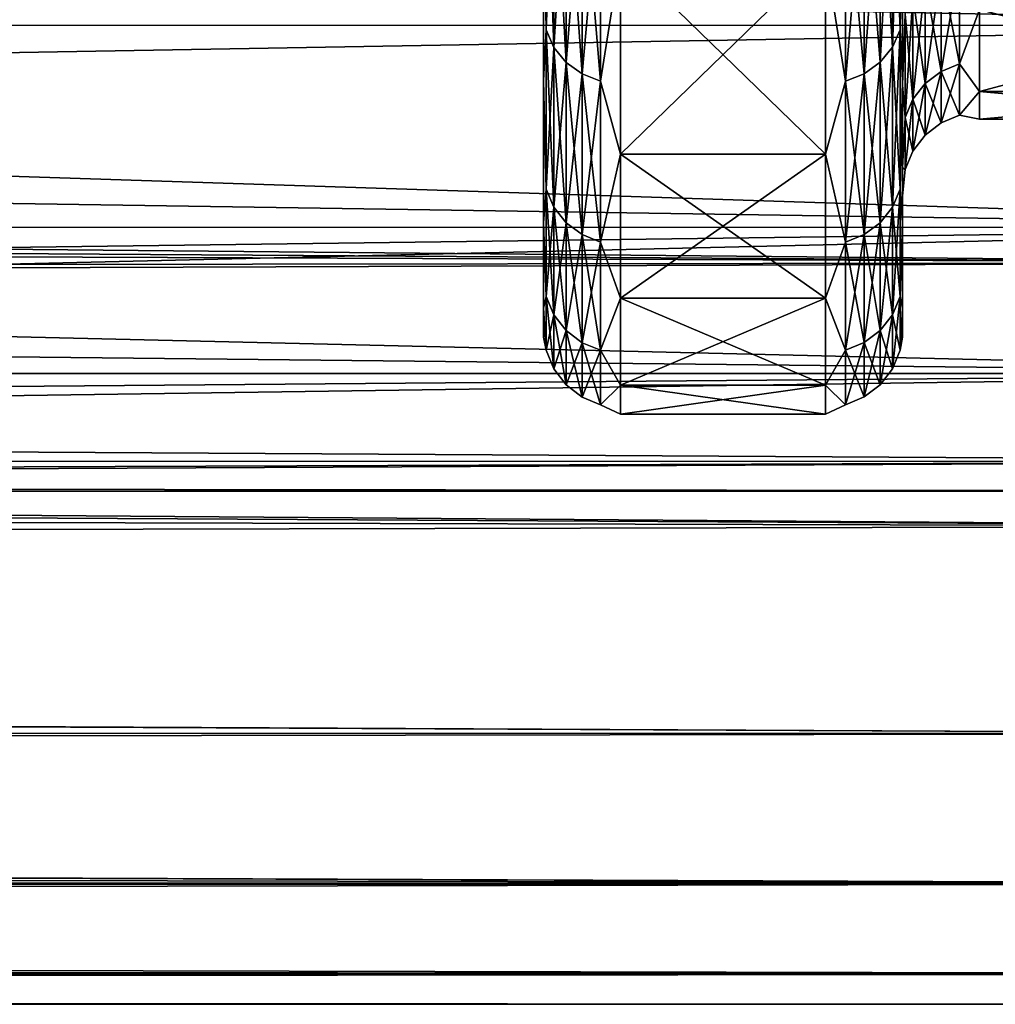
# Model space of a CAD drawing. Header units: metres. Extents: x -150 to 310, y -128 to 84.
# Tile 238 of 465: x 121.96 to 125.76, y -23 to -19.16. Entities that reach past the tile are written whole.
import ezdxf

# ---------------------------------------------------------------- set-up
doc = ezdxf.new("R2010")
doc.units = ezdxf.units.M
doc.layers.add('solid_26009703_SW0001', color=7, linetype='CONTINUOUS')
doc.layers.add('solid_26009703_SW0001_01', color=7, linetype='CONTINUOUS')

msp = doc.modelspace()

# ---------------------------------------------------------------- linework, layer by layer
at = {"layer": 'solid_26009703_SW0001'}
for points in [[(127.5, -18.87756, -13.139169), (127.5, -20.109972, -11.161945), (9.227458, -19.014677, -12.93994)], [(127.5, -20.109972, -11.161945), (10.586462, -19.635693, -11.976625), (9.227458, -19.014677, -12.93994)], [(127.5, -20.109972, -11.161945), (11.847255, -20.263268, -10.881175), (10.586462, -19.635693, -11.976625)], [(127.5, -20.109972, -11.161945), (127.5, -21.13603, -9.070185), (11.847255, -20.263268, -10.881175)], [(127.5, -21.13603, -9.070185), (13.000192, -20.869614, -9.667431), (11.847255, -20.263268, -10.881175)], [(127.5, -21.13603, -9.070185), (14.004333, -21.41662, -8.386201), (13.000192, -20.869614, -9.667431)], [(127.5, -21.13603, -9.070185), (127.5, -21.945204, -6.885352), (14.004333, -21.41662, -8.386201)], [(127.5, -21.945204, -6.885352), (14.870678, -21.900934, -7.024889), (14.004333, -21.41662, -8.386201)], [(127.5, -21.945204, -6.885352), (15.209782, -22.110046, -6.336074), (14.870678, -21.900934, -7.024889)], [(127.5, -21.945204, -6.885352), (127.5, -22.529188, -4.629866), (15.209782, -22.110046, -6.336074)], [(127.5, -22.529188, -4.629866), (15.457504, -22.304804, -5.612106), (15.209782, -22.110046, -6.336074)], [(127.5, -22.529188, -4.629866), (15.610078, -22.478466, -4.870174), (15.457504, -22.304804, -5.612106)], [(127.5, -22.529188, -4.629866), (15.815286, -22.768959, -3.251842), (15.610078, -22.478466, -4.870174)], [(127.5, -22.529188, -4.629866), (127.5, -22.881994, -2.326871), (15.815286, -22.768959, -3.251842)], [(127.5, -22.881994, -2.326871), (15.976867, -22.94264, -1.623335), (15.815286, -22.768959, -3.251842)], [(127.5, -22.881994, -2.326871), (127.5, -23), (15.976867, -22.94264, -1.623335)], [(15.976867, -22.94264, -1.623335), (127.5, -23), (16.093447, -23)]]:
    msp.add_3dface(points, dxfattribs=at)
at = {"layer": 'solid_26009703_SW0001_01'}
for points in [[(103.900002, -18.71114, 9.533796), (128, -18.185108, 10.501361), (128, -19.185148, 8.539556)], [(103.900002, -18.71114, -9.533796), (128, -19.185148, -8.539556), (128, -18.185108, -10.501361)], [(124.010223, -19.202955, 7.111994), (124.010223, -18.384924, 9.018235), (124, -18.636679, 8.296268)], [(124.010223, -18.384924, -9.018235), (124.010223, -19.202955, -7.111994), (124, -18.63669, -8.29624)], [(124.04023, -18.449944, 9.05013), (124.010223, -18.384924, 9.018235), (124.010223, -19.202955, 7.111994)], [(124.04023, -19.27087, -7.137146), (124.010223, -19.202955, -7.111994), (124.010223, -18.384924, -9.018235)], [(124.04023, -18.449944, -9.05013), (124.04023, -19.27087, -7.137146), (124.010223, -18.384924, -9.018235)], [(125.389862, -18.384651, 9.018102), (125.359924, -18.449699, 9.05001), (125.359924, -19.270615, 7.137052)], [(125.389862, -19.202671, 7.111888), (125.389862, -18.384651, 9.018102), (125.359924, -19.270615, 7.137052)], [(125.389862, -18.384651, -9.018102), (125.389862, -19.202671, -7.111888), (125.359924, -18.449699, -9.05001)], [(125.389862, -18.384651, -9.018102), (125.400002, -18.636681, -8.296261), (125.389862, -19.202671, -7.111888)], [(125.389862, -19.202671, 7.111888), (125.400002, -18.636684, 8.296254), (125.389862, -18.384651, 9.018102)], [(124.04023, -19.27087, 7.137146), (124.04023, -18.449944, 9.05013), (124.010223, -19.202955, 7.111994)], [(124.087982, -18.505766, 9.077511), (124.04023, -18.449944, 9.05013), (124.04023, -19.27087, 7.137146)], [(124.087982, -19.329174, -7.158741), (124.04023, -19.27087, -7.137146), (124.04023, -18.449944, -9.05013)], [(124.087982, -18.505766, -9.077511), (124.087982, -19.329174, -7.158741), (124.04023, -18.449944, -9.05013)], [(125.359924, -18.449699, 9.05001), (125.312241, -18.505566, 9.077414), (125.312241, -19.328966, 7.158663)], [(125.359924, -19.270615, 7.137052), (125.359924, -18.449699, 9.05001), (125.312241, -19.328966, 7.158663)], [(125.359924, -18.449699, -9.05001), (125.359924, -19.270615, -7.137052), (125.312241, -18.505566, -9.077414)], [(125.389862, -19.202671, -7.111888), (125.359924, -19.270615, -7.137052), (125.359924, -18.449699, -9.05001)], [(124.087982, -19.329174, 7.158741), (124.087982, -18.505766, 9.077511), (124.04023, -19.27087, 7.137146)], [(124.150208, -18.548574, 9.098511), (124.087982, -18.505766, 9.077511), (124.087982, -19.329174, 7.158741)], [(124.150208, -19.37389, -7.175301), (124.087982, -19.329174, -7.158741), (124.087982, -18.505766, -9.077511)], [(124.150208, -18.548574, -9.098511), (124.150208, -19.37389, -7.175301), (124.087982, -18.505766, -9.077511)], [(125.312241, -18.505566, 9.077414), (125.250069, -18.548433, 9.098441), (125.250069, -19.373741, 7.175246)], [(125.312241, -19.328966, 7.158663), (125.312241, -18.505566, 9.077414), (125.250069, -19.373741, 7.175246)], [(125.312241, -18.505566, -9.077414), (125.312241, -19.328966, -7.158663), (125.250069, -18.548433, -9.098441)], [(125.359924, -19.270615, -7.137052), (125.312241, -19.328966, -7.158663), (125.312241, -18.505566, -9.077414)], [(124.150208, -19.37389, 7.175301), (124.150208, -18.548574, 9.098511), (124.087982, -19.329174, 7.158741)], [(124.222656, -18.575449, 9.111692), (124.150208, -18.548574, 9.098511), (124.150208, -19.37389, 7.175301)], [(124.222656, -19.401958, -7.185697), (124.150208, -19.37389, -7.175301), (124.150208, -18.548574, -9.098511)], [(124.222656, -18.575449, -9.111692), (124.222656, -19.401958, -7.185697), (124.150208, -18.548574, -9.098511)], [(125.250069, -18.548433, 9.098441), (125.177643, -18.575377, 9.111657), (125.177643, -19.401884, 7.185668)], [(125.250069, -19.373741, 7.175246), (125.250069, -18.548433, 9.098441), (125.177643, -19.401884, 7.185668)], [(125.250069, -18.548433, -9.098441), (125.250069, -19.373741, -7.175246), (125.177643, -18.575377, -9.111657)], [(125.312241, -19.328966, -7.158663), (125.250069, -19.373741, -7.175246), (125.250069, -18.548433, -9.098441)], [(124.222656, -19.401958, 7.185697), (124.222656, -18.575449, 9.111692), (124.150208, -19.37389, 7.175301)], [(124.222656, -18.575449, -9.111692), (124.300003, -18.910389, -8.419455), (124.222656, -19.401958, -7.185697)], [(124.222656, -19.401958, 7.185697), (124.300003, -18.910389, 8.419455), (124.222656, -18.575449, 9.111692)], [(125.177643, -19.401884, 7.185668), (125.177643, -18.575377, 9.111657), (125.099998, -18.910389, 8.419455)], [(125.177643, -18.575377, -9.111657), (125.177643, -19.401884, -7.185668), (125.099998, -18.910389, -8.419455)], [(125.250069, -19.373741, -7.175246), (125.177643, -19.401884, -7.185668), (125.177643, -18.575377, -9.111657)], [(124, -19.40033, -6.305599), (124, -19.40032, 6.305629), (124, -18.636679, 8.296268)], [(124.010223, -19.202955, 7.111994), (124, -18.636679, 8.296268), (124, -19.40032, 6.305629)], [(124, -18.63669, -8.29624), (124, -19.40033, -6.305599), (124, -18.636679, 8.296268)], [(124.010223, -19.202955, -7.111994), (124, -19.40033, -6.305599), (124, -18.63669, -8.29624)], [(125.389862, -19.202671, -7.111888), (125.400002, -18.636681, -8.296261), (125.400002, -19.400322, -6.30562)], [(125.389862, -19.202671, 7.111888), (125.400002, -19.400324, 6.305613), (125.400002, -18.636684, 8.296254)], [(125.400002, -18.877275, -6.135613), (125.400002, -19.400322, -6.30562), (125.400002, -18.636681, -8.296261)], [(125.400002, -18.877277, 6.135607), (125.400002, -18.636684, 8.296254), (125.400002, -19.400324, 6.305613)], [(103.900002, -18.71114, 9.533796), (128, -19.185148, 8.539556), (103.900002, -19.184456, 8.541466)], [(103.900002, -19.184456, -8.541466), (128, -19.185148, -8.539556), (103.900002, -18.71114, -9.533796)], [(15.434554, -19.088486, 12.83081), (15.536465, -19.400024, 12.354717), (127.5, -18.87756, 13.139169)], [(15.536465, -19.400024, 12.354717), (127.5, -20.109972, 11.161945), (127.5, -18.87756, 13.139169)], [(125.400002, -18.877275, -6.135613), (125.400002, -19.41637, -4.126181), (125.400002, -19.400322, -6.30562)], [(125.410141, -19.141459, -4.956067), (125.400002, -19.41637, -4.126181), (125.400002, -18.877275, -6.135613)], [(125.400002, -19.416372, 4.126174), (125.400002, -18.877277, 6.135607), (125.400002, -19.400324, 6.305613)], [(125.410141, -19.141459, 4.956067), (125.400002, -18.877277, 6.135607), (125.400002, -19.416372, 4.126174)], [(124.222656, -19.401958, -7.185697), (124.300003, -18.910389, -8.419455), (124.300003, -19.686869, -6.396656)], [(124.222656, -19.401958, 7.185697), (124.300003, -19.686869, 6.396656), (124.300003, -18.910389, 8.419455)], [(125.099998, -19.686869, -6.396656), (124.300003, -19.686869, -6.396656), (124.300003, -18.910389, -8.419455)], [(125.099998, -18.910389, -8.419455), (125.099998, -19.686869, -6.396656), (124.300003, -18.910389, -8.419455)], [(125.099998, -18.910389, 8.419455), (124.300003, -18.910389, 8.419455), (124.300003, -19.686869, 6.396656)], [(125.099998, -19.686869, 6.396656), (125.099998, -18.910389, 8.419455), (124.300003, -19.686869, 6.396656)], [(125.177643, -19.401884, 7.185668), (125.099998, -18.910389, 8.419455), (125.099998, -19.686869, 6.396656)], [(125.177643, -19.401884, -7.185668), (125.099998, -19.686869, -6.396656), (125.099998, -18.910389, -8.419455)], [(125.549934, -18.964855, -4.910341), (125.622353, -18.935804, -4.902819), (125.622353, -19.33466, -2.961961)], [(125.549934, -19.364323, 2.966505), (125.622353, -19.33466, 2.961961), (125.622353, -18.935804, 4.902819)], [(125.549934, -18.964855, 4.910341), (125.549934, -19.364323, 2.966505), (125.622353, -18.935804, 4.902819)], [(125.622353, -19.33466, -2.961961), (125.622353, -18.935804, -4.902819), (125.699997, -19.122786, -4.064676)], [(125.622353, -18.935804, 4.902819), (125.622353, -19.33466, 2.961961), (125.699997, -19.122786, 4.064676)], [(125.487755, -19.011078, -4.922309), (125.549934, -18.964855, -4.910341), (125.549934, -19.364323, -2.966505)], [(125.487755, -19.41152, 2.973736), (125.549934, -19.364323, 2.966505), (125.549934, -18.964855, 4.910341)], [(125.487755, -19.011078, 4.922309), (125.487755, -19.41152, 2.973736), (125.549934, -18.964855, 4.910341)], [(125.549934, -19.364323, -2.966505), (125.549934, -18.964855, -4.910341), (125.622353, -19.33466, -2.961961)], [(125.440071, -19.071318, -4.937906), (125.487755, -19.011078, -4.922309), (125.487755, -19.41152, -2.973736)], [(125.440071, -19.473028, 2.983158), (125.487755, -19.41152, 2.973736), (125.487755, -19.011078, 4.922309)], [(125.440071, -19.071318, 4.937906), (125.440071, -19.473028, 2.983158), (125.487755, -19.011078, 4.922309)], [(125.487755, -19.41152, -2.973736), (125.487755, -19.011078, -4.922309), (125.549934, -19.364323, -2.966505)], [(125.410141, -19.141459, -4.956067), (125.440071, -19.071318, -4.937906), (125.440071, -19.473028, -2.983158)], [(125.410141, -19.544645, 2.99413), (125.440071, -19.473028, 2.983158), (125.440071, -19.071318, 4.937906)], [(125.410141, -19.141459, 4.956067), (125.410141, -19.544645, 2.99413), (125.440071, -19.071318, 4.937906)], [(125.440071, -19.473028, -2.983158), (125.440071, -19.071318, -4.937906), (125.487755, -19.41152, -2.973736)], [(125.410141, -19.141459, 4.956067), (125.400002, -19.416372, 4.126174), (125.410141, -19.544645, 2.99413)], [(125.410141, -19.544645, -2.99413), (125.400002, -19.41637, -4.126181), (125.410141, -19.141459, -4.956067)], [(125.410141, -19.544645, -2.99413), (125.410141, -19.141459, -4.956067), (125.440071, -19.473028, -2.983158)], [(125.622353, -19.33466, -2.961961), (125.699997, -19.122786, -4.064676), (125.699997, -19.442904, -2.043533)], [(125.622353, -19.33466, 2.961961), (125.699997, -19.442904, 2.043533), (125.699997, -19.122786, 4.064676)], [(126.900002, -19.442904, -2.043533), (125.699997, -19.442904, -2.043533), (125.699997, -19.122786, -4.064676)], [(126.900002, -19.122786, -4.064676), (126.900002, -19.442904, -2.043533), (125.699997, -19.122786, -4.064676)], [(126.900002, -19.122786, 4.064676), (125.699997, -19.122786, 4.064676), (125.699997, -19.442904, 2.043533)], [(126.900002, -19.442904, 2.043533), (126.900002, -19.122786, 4.064676), (125.699997, -19.442904, 2.043533)], [(103.900002, -19.184456, 8.541466), (128, -19.185148, 8.539556), (128, -19.971094, 6.490467)], [(103.900002, -19.184456, 8.541466), (128, -19.971094, 6.490467), (103.900002, -19.60519, 7.525723)], [(103.900002, -19.60519, -7.525723), (128, -19.185148, -8.539556), (103.900002, -19.184456, -8.541466)], [(103.900002, -19.60519, -7.525723), (128, -19.971094, -6.490467), (128, -19.185148, -8.539556)], [(124.010223, -19.82394, 5.132774), (124.010223, -19.202955, 7.111994), (124, -19.40032, 6.305629)], [(124.010223, -19.202955, -7.111994), (124.010223, -19.82394, -5.132774), (124, -19.40033, -6.305599)], [(124.04023, -19.27087, 7.137146), (124.010223, -19.202955, 7.111994), (124.010223, -19.82394, 5.132774)], [(124.04023, -19.894051, -5.150927), (124.010223, -19.82394, -5.132774), (124.010223, -19.202955, -7.111994)], [(124.04023, -19.27087, -7.137146), (124.04023, -19.894051, -5.150927), (124.010223, -19.202955, -7.111994)], [(125.389862, -19.202671, 7.111888), (125.359924, -19.270615, 7.137052), (125.359924, -19.893787, 5.150858)], [(125.389862, -19.823647, 5.132698), (125.389862, -19.202671, 7.111888), (125.359924, -19.893787, 5.150858)], [(125.389862, -19.202671, -7.111888), (125.389862, -19.823647, -5.132698), (125.359924, -19.270615, -7.137052)], [(125.389862, -19.202671, -7.111888), (125.400002, -19.400322, -6.30562), (125.389862, -19.823647, -5.132698)], [(125.389862, -19.823647, 5.132698), (125.400002, -19.400324, 6.305613), (125.389862, -19.202671, 7.111888)], [(124.04023, -19.894051, 5.150927), (124.04023, -19.27087, 7.137146), (124.010223, -19.82394, 5.132774)], [(124.087982, -19.329174, 7.158741), (124.04023, -19.27087, 7.137146), (124.04023, -19.894051, 5.150927)], [(124.087982, -19.954241, -5.166511), (124.04023, -19.894051, -5.150927), (124.04023, -19.27087, -7.137146)], [(124.087982, -19.329174, -7.158741), (124.087982, -19.954241, -5.166511), (124.04023, -19.27087, -7.137146)], [(125.359924, -19.270615, 7.137052), (125.312241, -19.328966, 7.158663), (125.312241, -19.954025, 5.166455)], [(125.359924, -19.893787, 5.150858), (125.359924, -19.270615, 7.137052), (125.312241, -19.954025, 5.166455)], [(125.359924, -19.270615, -7.137052), (125.359924, -19.893787, -5.150858), (125.312241, -19.328966, -7.158663)], [(125.389862, -19.823647, -5.132698), (125.359924, -19.893787, -5.150858), (125.359924, -19.270615, -7.137052)], [(124.087982, -19.954241, 5.166511), (124.087982, -19.329174, 7.158741), (124.04023, -19.894051, 5.150927)], [(124.150208, -19.37389, 7.175301), (124.087982, -19.329174, 7.158741), (124.087982, -19.954241, 5.166511)], [(124.150208, -20.000401, -5.178463), (124.087982, -19.954241, -5.166511), (124.087982, -19.329174, -7.158741)], [(124.150208, -19.37389, -7.175301), (124.150208, -20.000401, -5.178463), (124.087982, -19.329174, -7.158741)], [(125.312241, -19.328966, 7.158663), (125.250069, -19.373741, 7.175246), (125.250069, -20.00025, 5.178423)], [(125.312241, -19.954025, 5.166455), (125.312241, -19.328966, 7.158663), (125.250069, -20.00025, 5.178423)], [(125.312241, -19.328966, -7.158663), (125.312241, -19.954025, -5.166455), (125.250069, -19.373741, -7.175246)], [(125.359924, -19.893787, -5.150858), (125.312241, -19.954025, -5.166455), (125.312241, -19.328966, -7.158663)], [(125.549934, -19.364323, -2.966505), (125.622353, -19.33466, -2.961961), (125.622353, -19.535116, -0.990709)], [(125.549934, -19.565088, 0.992229), (125.622353, -19.535116, 0.990709), (125.622353, -19.33466, 2.961961)], [(125.549934, -19.364323, 2.966505), (125.549934, -19.565088, 0.992229), (125.622353, -19.33466, 2.961961)], [(125.622353, -19.535116, -0.990709), (125.622353, -19.33466, -2.961961), (125.699997, -19.442904, -2.043533)], [(125.622353, -19.33466, 2.961961), (125.622353, -19.535116, 0.990709), (125.699997, -19.442904, 2.043533)], [(124.150208, -20.000401, 5.178463), (124.150208, -19.37389, 7.175301), (124.087982, -19.954241, 5.166511)], [(124.222656, -19.401958, 7.185697), (124.150208, -19.37389, 7.175301), (124.150208, -20.000401, 5.178463)], [(124.222656, -20.029379, -5.185966), (124.150208, -20.000401, -5.178463), (124.150208, -19.37389, -7.175301)], [(124.222656, -19.401958, -7.185697), (124.222656, -20.029379, -5.185966), (124.150208, -19.37389, -7.175301)], [(125.250069, -19.373741, 7.175246), (125.177643, -19.401884, 7.185668), (125.177643, -20.029301, 5.185945)], [(125.250069, -20.00025, 5.178423), (125.250069, -19.373741, 7.175246), (125.177643, -20.029301, 5.185945)], [(125.250069, -19.373741, -7.175246), (125.250069, -20.00025, -5.178423), (125.177643, -19.401884, -7.185668)], [(125.312241, -19.954025, -5.166455), (125.250069, -20.00025, -5.178423), (125.250069, -19.373741, -7.175246)], [(125.487755, -19.41152, -2.973736), (125.549934, -19.364323, -2.966505), (125.549934, -19.565088, -0.992229)], [(125.487755, -19.612774, 0.994647), (125.549934, -19.565088, 0.992229), (125.549934, -19.364323, 2.966505)], [(125.487755, -19.41152, 2.973736), (125.487755, -19.612774, 0.994647), (125.549934, -19.364323, 2.966505)], [(125.549934, -19.565088, -0.992229), (125.549934, -19.364323, -2.966505), (125.622353, -19.535116, -0.990709)], [(15.536465, -19.400024, 12.354717), (15.794075, -20.502544, 10.423323), (127.5, -20.109972, 11.161945)], [(124, -19.954359, -4.240489), (124, -19.954353, 4.24052), (124, -19.40032, 6.305629)], [(124.010223, -19.82394, 5.132774), (124, -19.40032, 6.305629), (124, -19.954353, 4.24052)], [(124, -19.40033, -6.305599), (124, -19.954359, -4.240489), (124, -19.40032, 6.305629)], [(124.010223, -19.82394, -5.132774), (124, -19.954359, -4.240489), (124, -19.40033, -6.305599)], [(124.222656, -20.029379, 5.185966), (124.222656, -19.401958, 7.185697), (124.150208, -20.000401, 5.178463)], [(124.222656, -19.401958, -7.185697), (124.300003, -19.686869, -6.396656), (124.222656, -20.029379, -5.185966)], [(124.222656, -20.029379, 5.185966), (124.300003, -19.686869, 6.396656), (124.222656, -19.401958, 7.185697)], [(125.177643, -20.029301, 5.185945), (125.177643, -19.401884, 7.185668), (125.099998, -19.686869, 6.396656)], [(125.177643, -19.401884, -7.185668), (125.177643, -20.029301, -5.185945), (125.099998, -19.686869, -6.396656)], [(125.250069, -20.00025, -5.178423), (125.177643, -20.029301, -5.185945), (125.177643, -19.401884, -7.185668)], [(125.389862, -19.823647, -5.132698), (125.400002, -19.400322, -6.30562), (125.400002, -19.954355, -4.24051)], [(125.389862, -19.823647, 5.132698), (125.400002, -19.954357, 4.240503), (125.400002, -19.400324, 6.305613)], [(125.400002, -19.740511, -2.075471), (125.400002, -19.954355, -4.24051), (125.400002, -19.400322, -6.30562)], [(125.400002, -19.41637, -4.126181), (125.400002, -19.740511, -2.075471), (125.400002, -19.400322, -6.30562)], [(125.400002, -19.416372, 4.126174), (125.400002, -19.400324, 6.305613), (125.400002, -19.954357, 4.240503)], [(125.440071, -19.473028, -2.983158), (125.487755, -19.41152, -2.973736), (125.487755, -19.612774, -0.994647)], [(125.440071, -19.674919, 0.997799), (125.487755, -19.612774, 0.994647), (125.487755, -19.41152, 2.973736)], [(125.440071, -19.473028, 2.983158), (125.440071, -19.674919, 0.997799), (125.487755, -19.41152, 2.973736)], [(125.487755, -19.612774, -0.994647), (125.487755, -19.41152, -2.973736), (125.549934, -19.565088, -0.992229)], [(125.410141, -19.544645, -2.99413), (125.400002, -19.740511, -2.075471), (125.400002, -19.41637, -4.126181)], [(125.400002, -19.740513, 2.075464), (125.400002, -19.416372, 4.126174), (125.400002, -19.954357, 4.240503)], [(125.410141, -19.544645, 2.99413), (125.400002, -19.416372, 4.126174), (125.400002, -19.740513, 2.075464)], [(125.622353, -19.535116, -0.990709), (125.699997, -19.442904, -2.043533), (125.699997, -19.549999, 0)], [(125.622353, -19.535116, 0.990709), (125.699997, -19.549999, 0), (125.699997, -19.442904, 2.043533)], [(126.900002, -19.549999, 0), (125.699997, -19.549999, 0), (125.699997, -19.442904, -2.043533)], [(126.900002, -19.442904, -2.043533), (126.900002, -19.549999, 0), (125.699997, -19.442904, -2.043533)], [(126.900002, -19.442904, 2.043533), (125.699997, -19.442904, 2.043533), (125.699997, -19.549999, 0)], [(126.900002, -19.549999, 0), (126.900002, -19.442904, 2.043533), (125.699997, -19.549999, 0)], [(125.410141, -19.544645, -2.99413), (125.440071, -19.473028, -2.983158), (125.440071, -19.674919, -0.997799)], [(125.410141, -19.74728, 1.001469), (125.440071, -19.674919, 0.997799), (125.440071, -19.473028, 2.983158)], [(125.410141, -19.544645, 2.99413), (125.410141, -19.74728, 1.001469), (125.440071, -19.473028, 2.983158)], [(125.440071, -19.674919, -0.997799), (125.440071, -19.473028, -2.983158), (125.487755, -19.612774, -0.994647)], [(125.410141, -19.544645, 2.99413), (125.400002, -19.740513, 2.075464), (125.410141, -19.74728, 1.001469)], [(125.410141, -19.74728, -1.001469), (125.400002, -19.740511, -2.075471), (125.410141, -19.544645, -2.99413)], [(125.410141, -19.74728, -1.001469), (125.410141, -19.544645, -2.99413), (125.440071, -19.674919, -0.997799)], [(125.487755, -19.612774, -0.994647), (125.549934, -19.565088, -0.992229), (125.549934, -19.565088, 0.992229)], [(125.487755, -19.612774, 0.994647), (125.487755, -19.612774, -0.994647), (125.549934, -19.565088, 0.992229)], [(125.549934, -19.565088, -0.992229), (125.622353, -19.535116, -0.990709), (125.622353, -19.535116, 0.990709)], [(125.549934, -19.565088, 0.992229), (125.549934, -19.565088, -0.992229), (125.622353, -19.535116, 0.990709)], [(125.622353, -19.535116, 0.990709), (125.622353, -19.535116, -0.990709), (125.699997, -19.549999, 0)], [(103.900002, -19.60519, 7.525723), (128, -19.971094, 6.490467), (103.900002, -19.972189, 6.489353)], [(103.900002, -19.972189, -6.489353), (128, -19.971094, -6.490467), (103.900002, -19.60519, -7.525723)], [(125.440071, -19.674919, -0.997799), (125.487755, -19.612774, -0.994647), (125.487755, -19.612774, 0.994647)], [(125.440071, -19.674919, 0.997799), (125.440071, -19.674919, -0.997799), (125.487755, -19.612774, 0.994647)], [(125.410141, -19.74728, -1.001469), (125.440071, -19.674919, -0.997799), (125.440071, -19.674919, 0.997799)], [(125.410141, -19.74728, 1.001469), (125.410141, -19.74728, -1.001469), (125.440071, -19.674919, 0.997799)], [(124.222656, -20.029379, -5.185966), (124.300003, -19.686869, -6.396656), (124.300003, -20.247654, -4.303775)], [(124.222656, -20.029379, 5.185966), (124.300003, -20.247654, 4.303775), (124.300003, -19.686869, 6.396656)], [(125.099998, -20.247654, -4.303775), (124.300003, -20.247654, -4.303775), (124.300003, -19.686869, -6.396656)], [(125.099998, -19.686869, -6.396656), (125.099998, -20.247654, -4.303775), (124.300003, -19.686869, -6.396656)], [(125.099998, -19.686869, 6.396656), (124.300003, -19.686869, 6.396656), (124.300003, -20.247654, 4.303775)], [(125.099998, -20.247654, 4.303775), (125.099998, -19.686869, 6.396656), (124.300003, -20.247654, 4.303775)], [(125.177643, -20.029301, 5.185945), (125.099998, -19.686869, 6.396656), (125.099998, -20.247654, 4.303775)], [(125.177643, -20.029301, -5.185945), (125.099998, -20.247654, -4.303775), (125.099998, -19.686869, -6.396656)], [(125.400002, -19.740511, -2.075471), (125.400002, -19.85, -0.000003), (125.400002, -19.954355, -4.24051)], [(125.410141, -19.74728, -1.001469), (125.400002, -19.85, -0.000003), (125.400002, -19.740511, -2.075471)], [(125.400002, -19.85, -0.000003), (125.400002, -19.740513, 2.075464), (125.400002, -19.954357, 4.240503)], [(125.410141, -19.74728, 1.001469), (125.400002, -19.740513, 2.075464), (125.400002, -19.85, -0.000003)], [(125.410141, -19.74728, 1.001469), (125.400002, -19.85, -0.000003), (125.410141, -19.74728, -1.001469)], [(124.010223, -20.241505, 3.100884), (124.010223, -19.82394, 5.132774), (124, -19.954353, 4.24052)], [(124.010223, -19.82394, -5.132774), (124.010223, -20.241505, -3.100884), (124, -19.954359, -4.240489)], [(124.04023, -19.894051, 5.150927), (124.010223, -19.82394, 5.132774), (124.010223, -20.241505, 3.100884)], [(124.04023, -20.313091, -3.111851), (124.010223, -20.241505, -3.100884), (124.010223, -19.82394, -5.132774)], [(124.04023, -19.894051, -5.150927), (124.04023, -20.313091, -3.111851), (124.010223, -19.82394, -5.132774)], [(125.389862, -19.823647, 5.132698), (125.359924, -19.893787, 5.150858), (125.359924, -20.312822, 3.11181)], [(125.389862, -20.241203, 3.100838), (125.389862, -19.823647, 5.132698), (125.359924, -20.312822, 3.11181)], [(125.389862, -19.823647, -5.132698), (125.389862, -20.241203, -3.100838), (125.359924, -19.893787, -5.150858)], [(125.389862, -19.823647, -5.132698), (125.400002, -19.954355, -4.24051), (125.389862, -20.241203, -3.100838)], [(125.389862, -20.241203, 3.100838), (125.400002, -19.954357, 4.240503), (125.389862, -19.823647, 5.132698)], [(125.400002, -19.85, -0.000003), (125.400002, -19.954357, 4.240503), (125.400002, -19.954355, -4.24051)], [(124.04023, -20.313091, 3.111851), (124.04023, -19.894051, 5.150927), (124.010223, -20.241505, 3.100884)], [(124.087982, -19.954241, 5.166511), (124.04023, -19.894051, 5.150927), (124.04023, -20.313091, 3.111851)], [(124.087982, -20.37455, -3.121266), (124.04023, -20.313091, -3.111851), (124.04023, -19.894051, -5.150927)], [(124.087982, -19.954241, -5.166511), (124.087982, -20.37455, -3.121266), (124.04023, -19.894051, -5.150927)], [(125.359924, -19.893787, 5.150858), (125.312241, -19.954025, 5.166455), (125.312241, -20.374331, 3.121233)], [(125.359924, -20.312822, 3.11181), (125.359924, -19.893787, 5.150858), (125.312241, -20.374331, 3.121233)], [(125.359924, -19.893787, -5.150858), (125.359924, -20.312822, -3.11181), (125.312241, -19.954025, -5.166455)], [(125.389862, -20.241203, -3.100838), (125.359924, -20.312822, -3.11181), (125.359924, -19.893787, -5.150858)], [(103.900002, -19.972189, 6.489353), (128, -19.971094, 6.490467), (128, -20.541378, 4.364604)], [(103.900002, -20.5411, -4.366142), (128, -20.541378, -4.364604), (128, -19.971094, -6.490467)], [(103.900002, -20.284443, -5.435196), (128, -19.971094, -6.490467), (103.900002, -19.972189, -6.489353)], [(103.900002, -20.5411, -4.366142), (128, -19.971094, -6.490467), (103.900002, -20.284443, -5.435196)], [(103.900002, -19.972189, 6.489353), (128, -20.541378, 4.364604), (103.900002, -20.284443, 5.435196)], [(124, -20.287479, -2.132958), (124, -20.287476, 2.13299), (124, -19.954353, 4.24052)], [(124.010223, -20.241505, 3.100884), (124, -19.954353, 4.24052), (124, -20.287476, 2.13299)], [(124, -19.954359, -4.240489), (124, -20.287479, -2.132958), (124, -19.954353, 4.24052)], [(124.010223, -20.241505, -3.100884), (124, -20.287479, -2.132958), (124, -19.954359, -4.240489)], [(124.087982, -20.37455, 3.121266), (124.087982, -19.954241, 5.166511), (124.04023, -20.313091, 3.111851)], [(124.150208, -20.000401, 5.178463), (124.087982, -19.954241, 5.166511), (124.087982, -20.37455, 3.121266)], [(124.150208, -20.421682, -3.128487), (124.087982, -20.37455, -3.121266), (124.087982, -19.954241, -5.166511)], [(124.150208, -20.000401, -5.178463), (124.150208, -20.421682, -3.128487), (124.087982, -19.954241, -5.166511)], [(125.312241, -19.954025, 5.166455), (125.250069, -20.00025, 5.178423), (125.250069, -20.421526, 3.128463)], [(125.312241, -20.374331, 3.121233), (125.312241, -19.954025, 5.166455), (125.250069, -20.421526, 3.128463)], [(125.312241, -19.954025, -5.166455), (125.312241, -20.374331, -3.121233), (125.250069, -20.00025, -5.178423)], [(125.359924, -20.312822, -3.11181), (125.312241, -20.374331, -3.121233), (125.312241, -19.954025, -5.166455)], [(125.389862, -20.241203, -3.100838), (125.400002, -19.954355, -4.24051), (125.400002, -20.287477, -2.132978)], [(125.389862, -20.241203, 3.100838), (125.400002, -20.287477, 2.132972), (125.400002, -19.954357, 4.240503)], [(125.400002, -20.287477, 2.132972), (125.400002, -20.287477, -2.132978), (125.400002, -19.954355, -4.24051)], [(125.400002, -19.954357, 4.240503), (125.400002, -20.287477, 2.132972), (125.400002, -19.954355, -4.24051)], [(124.150208, -20.421682, 3.128487), (124.150208, -20.000401, 5.178463), (124.087982, -20.37455, 3.121266)], [(124.222656, -20.029379, 5.185966), (124.150208, -20.000401, 5.178463), (124.150208, -20.421682, 3.128487)], [(124.222656, -20.451271, -3.133019), (124.150208, -20.421682, -3.128487), (124.150208, -20.000401, -5.178463)], [(124.222656, -20.029379, -5.185966), (124.222656, -20.451271, -3.133019), (124.150208, -20.000401, -5.178463)], [(125.177643, -20.451189, 3.133007), (125.177643, -20.029301, 5.185945), (125.099998, -20.247654, 4.303775)], [(125.177643, -20.029301, -5.185945), (125.177643, -20.451189, -3.133007), (125.099998, -20.247654, -4.303775)], [(125.250069, -20.00025, 5.178423), (125.177643, -20.029301, 5.185945), (125.177643, -20.451189, 3.133007)], [(125.250069, -20.421526, 3.128463), (125.250069, -20.00025, 5.178423), (125.177643, -20.451189, 3.133007)], [(125.250069, -20.00025, -5.178423), (125.250069, -20.421526, -3.128463), (125.177643, -20.029301, -5.185945)], [(125.250069, -20.421526, -3.128463), (125.177643, -20.451189, -3.133007), (125.177643, -20.029301, -5.185945)], [(125.312241, -20.374331, -3.121233), (125.250069, -20.421526, -3.128463), (125.250069, -20.00025, -5.178423)], [(124.222656, -20.451271, 3.133019), (124.222656, -20.029379, 5.185966), (124.150208, -20.421682, 3.128487)], [(124.222656, -20.029379, -5.185966), (124.300003, -20.247654, -4.303775), (124.222656, -20.451271, -3.133019)], [(124.222656, -20.451271, 3.133019), (124.300003, -20.247654, 4.303775), (124.222656, -20.029379, 5.185966)], [(15.794075, -20.502544, 10.423323), (127.5, -21.13603, 9.070185), (127.5, -20.109972, 11.161945)], [(124.010223, -20.451363, 1.037176), (124.010223, -20.241505, 3.100884), (124, -20.287476, 2.13299)], [(124.010223, -20.241505, -3.100884), (124.010223, -20.451363, -1.037176), (124, -20.287479, -2.132958)], [(124.04023, -20.313091, 3.111851), (124.010223, -20.241505, 3.100884), (124.010223, -20.451363, 1.037176)], [(124.04023, -20.523693, -1.040844), (124.010223, -20.451363, -1.037176), (124.010223, -20.241505, -3.100884)], [(124.04023, -20.313091, -3.111851), (124.04023, -20.523693, -1.040844), (124.010223, -20.241505, -3.100884)], [(124.222656, -20.451271, -3.133019), (124.300003, -20.247654, -4.303775), (124.300003, -20.586603, -2.163741)], [(124.222656, -20.451271, 3.133019), (124.300003, -20.586603, 2.163741), (124.300003, -20.247654, 4.303775)], [(125.099998, -20.586603, -2.163741), (124.300003, -20.586603, -2.163741), (124.300003, -20.247654, -4.303775)], [(125.099998, -20.247654, -4.303775), (125.099998, -20.586603, -2.163741), (124.300003, -20.247654, -4.303775)], [(125.099998, -20.247654, 4.303775), (124.300003, -20.247654, 4.303775), (124.300003, -20.586603, 2.163741)], [(125.099998, -20.586603, 2.163741), (125.099998, -20.247654, 4.303775), (124.300003, -20.586603, 2.163741)], [(125.177643, -20.451189, 3.133007), (125.099998, -20.247654, 4.303775), (125.099998, -20.586603, 2.163741)], [(125.177643, -20.451189, -3.133007), (125.099998, -20.586603, -2.163741), (125.099998, -20.247654, -4.303775)], [(125.389862, -20.241203, 3.100838), (125.359924, -20.312822, 3.11181), (125.359924, -20.52342, 1.04083)], [(125.389862, -20.451059, 1.03716), (125.389862, -20.241203, 3.100838), (125.359924, -20.52342, 1.04083)], [(125.389862, -20.241203, -3.100838), (125.389862, -20.451059, -1.03716), (125.359924, -20.312822, -3.11181)], [(125.389862, -20.241203, -3.100838), (125.400002, -20.287477, -2.132978), (125.389862, -20.451059, -1.03716)], [(125.389862, -20.451059, 1.03716), (125.400002, -20.287477, 2.132972), (125.389862, -20.241203, 3.100838)], [(103.900002, -20.284443, 5.435196), (128, -20.541378, 4.364604), (103.900002, -20.5411, 4.366142)], [(124, -20.287479, -2.132958), (124, -20.4, 0.000016), (124, -20.287476, 2.13299)], [(124.010223, -20.451363, 1.037176), (124, -20.287476, 2.13299), (124, -20.4, 0.000016)], [(124.010223, -20.451363, -1.037176), (124, -20.4, 0.000016), (124, -20.287479, -2.132958)], [(125.389862, -20.451059, -1.03716), (125.400002, -20.287477, -2.132978), (125.400002, -20.4, -0.000003)], [(125.389862, -20.451059, 1.03716), (125.400002, -20.4, -0.000003), (125.400002, -20.287477, 2.132972)], [(125.400002, -20.287477, 2.132972), (125.400002, -20.4, -0.000003), (125.400002, -20.287477, -2.132978)], [(124.04023, -20.523693, 1.040844), (124.04023, -20.313091, 3.111851), (124.010223, -20.451363, 1.037176)], [(124.087982, -20.37455, 3.121266), (124.04023, -20.313091, 3.111851), (124.04023, -20.523693, 1.040844)], [(124.087982, -20.585787, -1.043993), (124.04023, -20.523693, -1.040844), (124.04023, -20.313091, -3.111851)], [(124.087982, -20.37455, -3.121266), (124.087982, -20.585787, -1.043993), (124.04023, -20.313091, -3.111851)], [(125.359924, -20.312822, 3.11181), (125.312241, -20.374331, 3.121233), (125.312241, -20.585566, 1.043982)], [(125.359924, -20.52342, 1.04083), (125.359924, -20.312822, 3.11181), (125.312241, -20.585566, 1.043982)], [(125.359924, -20.312822, -3.11181), (125.359924, -20.52342, -1.04083), (125.312241, -20.374331, -3.121233)], [(125.389862, -20.451059, -1.03716), (125.359924, -20.52342, -1.04083), (125.359924, -20.312822, -3.11181)], [(124.087982, -20.585787, 1.043993), (124.087982, -20.37455, 3.121266), (124.04023, -20.523693, 1.040844)], [(124.150208, -20.421682, 3.128487), (124.087982, -20.37455, 3.121266), (124.087982, -20.585787, 1.043993)], [(124.150208, -20.633408, -1.046408), (124.087982, -20.585787, -1.043993), (124.087982, -20.37455, -3.121266)], [(124.150208, -20.421682, -3.128487), (124.150208, -20.633408, -1.046408), (124.087982, -20.37455, -3.121266)], [(125.312241, -20.374331, 3.121233), (125.250069, -20.421526, 3.128463), (125.250069, -20.633251, 1.0464)], [(125.312241, -20.585566, 1.043982), (125.312241, -20.374331, 3.121233), (125.250069, -20.633251, 1.0464)], [(125.312241, -20.374331, -3.121233), (125.312241, -20.585566, -1.043982), (125.250069, -20.421526, -3.128463)], [(125.359924, -20.52342, -1.04083), (125.312241, -20.585566, -1.043982), (125.312241, -20.374331, -3.121233)], [(124.010223, -20.451363, -1.037176), (124.010223, -20.451363, 1.037176), (124, -20.4, 0.000016)], [(125.389862, -20.451059, -1.03716), (125.400002, -20.4, -0.000003), (125.389862, -20.451059, 1.03716)], [(124.04023, -20.523693, 1.040844), (124.010223, -20.451363, 1.037176), (124.010223, -20.451363, -1.037176)], [(124.04023, -20.523693, -1.040844), (124.04023, -20.523693, 1.040844), (124.010223, -20.451363, -1.037176)], [(124.150208, -20.633408, 1.046408), (124.150208, -20.421682, 3.128487), (124.087982, -20.585787, 1.043993)], [(124.222656, -20.451271, 3.133019), (124.150208, -20.421682, 3.128487), (124.150208, -20.633408, 1.046408)], [(124.222656, -20.663303, -1.047924), (124.150208, -20.633408, -1.046408), (124.150208, -20.421682, -3.128487)], [(124.222656, -20.451271, -3.133019), (124.222656, -20.663303, -1.047924), (124.150208, -20.421682, -3.128487)], [(124.222656, -20.663303, 1.047924), (124.222656, -20.451271, 3.133019), (124.150208, -20.633408, 1.046408)], [(124.222656, -20.451271, -3.133019), (124.300003, -20.586603, -2.163741), (124.222656, -20.663303, -1.047924)], [(124.222656, -20.663303, 1.047924), (124.300003, -20.586603, 2.163741), (124.222656, -20.451271, 3.133019)], [(125.177643, -20.663223, 1.04792), (125.177643, -20.451189, 3.133007), (125.099998, -20.586603, 2.163741)], [(125.177643, -20.451189, -3.133007), (125.177643, -20.663223, -1.04792), (125.099998, -20.586603, -2.163741)], [(125.250069, -20.421526, 3.128463), (125.177643, -20.451189, 3.133007), (125.177643, -20.663223, 1.04792)], [(125.250069, -20.633251, 1.0464), (125.250069, -20.421526, 3.128463), (125.177643, -20.663223, 1.04792)], [(125.250069, -20.421526, -3.128463), (125.250069, -20.633251, -1.0464), (125.177643, -20.451189, -3.133007)], [(125.250069, -20.633251, -1.0464), (125.177643, -20.663223, -1.04792), (125.177643, -20.451189, -3.133007)], [(125.312241, -20.585566, -1.043982), (125.250069, -20.633251, -1.0464), (125.250069, -20.421526, -3.128463)], [(125.389862, -20.451059, 1.03716), (125.359924, -20.52342, 1.04083), (125.359924, -20.52342, -1.04083)], [(125.389862, -20.451059, -1.03716), (125.389862, -20.451059, 1.03716), (125.359924, -20.52342, -1.04083)], [(15.794075, -20.502544, 10.423323), (15.991323, -21.404097, 8.418115), (127.5, -21.13603, 9.070185)], [(124.087982, -20.585787, 1.043993), (124.04023, -20.523693, 1.040844), (124.04023, -20.523693, -1.040844)], [(124.087982, -20.585787, -1.043993), (124.087982, -20.585787, 1.043993), (124.04023, -20.523693, -1.040844)], [(125.359924, -20.52342, 1.04083), (125.312241, -20.585566, 1.043982), (125.312241, -20.585566, -1.043982)], [(125.359924, -20.52342, -1.04083), (125.359924, -20.52342, 1.04083), (125.312241, -20.585566, -1.043982)], [(103.900002, -20.5411, 4.366142), (128, -20.541378, 4.364604), (103.900002, -20.741455, 3.285121)], [(103.900002, -20.741455, -3.285121), (128, -20.541378, -4.364604), (103.900002, -20.5411, -4.366142)], [(103.900002, -20.741455, 3.285121), (128, -20.541378, 4.364604), (128, -20.883329, 2.204462)], [(103.900002, -20.88496, -2.195096), (128, -20.883329, -2.204462), (128, -20.541378, -4.364604)], [(103.900002, -20.88496, -2.195096), (128, -20.541378, -4.364604), (103.900002, -20.741455, -3.285121)], [(124.150208, -20.633408, 1.046408), (124.087982, -20.585787, 1.043993), (124.087982, -20.585787, -1.043993)], [(124.150208, -20.633408, -1.046408), (124.150208, -20.633408, 1.046408), (124.087982, -20.585787, -1.043993)], [(124.222656, -20.663303, -1.047924), (124.300003, -20.586603, -2.163741), (124.300003, -20.700001, 0)], [(124.222656, -20.663303, 1.047924), (124.300003, -20.700001, 0), (124.300003, -20.586603, 2.163741)], [(125.099998, -20.700001, 0), (124.300003, -20.700001, 0), (124.300003, -20.586603, -2.163741)], [(125.099998, -20.586603, -2.163741), (125.099998, -20.700001, 0), (124.300003, -20.586603, -2.163741)], [(125.099998, -20.586603, 2.163741), (124.300003, -20.586603, 2.163741), (124.300003, -20.700001, 0)], [(125.099998, -20.700001, 0), (125.099998, -20.586603, 2.163741), (124.300003, -20.700001, 0)], [(125.177643, -20.663223, 1.04792), (125.099998, -20.586603, 2.163741), (125.099998, -20.700001, 0)], [(125.177643, -20.663223, -1.04792), (125.099998, -20.700001, 0), (125.099998, -20.586603, -2.163741)], [(125.312241, -20.585566, 1.043982), (125.250069, -20.633251, 1.0464), (125.250069, -20.633251, -1.0464)], [(125.312241, -20.585566, -1.043982), (125.312241, -20.585566, 1.043982), (125.250069, -20.633251, -1.0464)], [(124.222656, -20.663303, 1.047924), (124.150208, -20.633408, 1.046408), (124.150208, -20.633408, -1.046408)], [(124.222656, -20.663303, -1.047924), (124.222656, -20.663303, 1.047924), (124.150208, -20.633408, -1.046408)], [(125.250069, -20.633251, 1.0464), (125.177643, -20.663223, 1.04792), (125.177643, -20.663223, -1.04792)], [(125.250069, -20.633251, -1.0464), (125.250069, -20.633251, 1.0464), (125.177643, -20.663223, -1.04792)], [(124.222656, -20.663303, -1.047924), (124.300003, -20.700001, 0), (124.222656, -20.663303, 1.047924)], [(125.177643, -20.663223, -1.04792), (125.177643, -20.663223, 1.04792), (125.099998, -20.700001, 0)], [(103.900002, -20.741455, 3.285121), (128, -20.883329, 2.204462), (103.900002, -20.88496, 2.195096)], [(103.900002, -20.97122, 1.099054), (128, -20.883329, 2.204462), (128, -21)], [(103.900002, -20.88496, 2.195096), (128, -20.883329, 2.204462), (103.900002, -20.97122, 1.099054)], [(103.900002, -21), (128, -21), (128, -20.883329, -2.204462)], [(103.900002, -20.97122, -1.099054), (128, -20.883329, -2.204462), (103.900002, -20.88496, -2.195096)], [(103.900002, -21), (128, -20.883329, -2.204462), (103.900002, -20.97122, -1.099054)], [(103.900002, -20.97122, 1.099054), (128, -21), (103.900002, -21)], [(15.991323, -21.404097, 8.418115), (127.5, -21.945204, 6.885352), (127.5, -21.13603, 9.070185)], [(15.991323, -21.404097, 8.418115), (16.12595, -22.103424, 6.359136), (127.5, -21.945204, 6.885352)], [(16.12595, -22.103424, 6.359136), (127.5, -22.529188, 4.629866), (127.5, -21.945204, 6.885352)], [(16.12595, -22.103424, 6.359136), (16.189747, -22.601254, 4.264195), (127.5, -22.529188, 4.629866)], [(16.189747, -22.601254, 4.264195), (127.5, -22.881994, 2.326871), (127.5, -22.529188, 4.629866)], [(16.189747, -22.601254, 4.264195), (16.179319, -22.90028, 2.139432), (127.5, -22.881994, 2.326871)], [(16.093447, -23), (127.5, -23), (127.5, -22.881994, 2.326871)], [(16.179319, -22.90028, 2.139432), (16.093447, -23), (127.5, -22.881994, 2.326871)]]:
    msp.add_3dface(points, dxfattribs=at)

doc.saveas('drawing.dxf')
